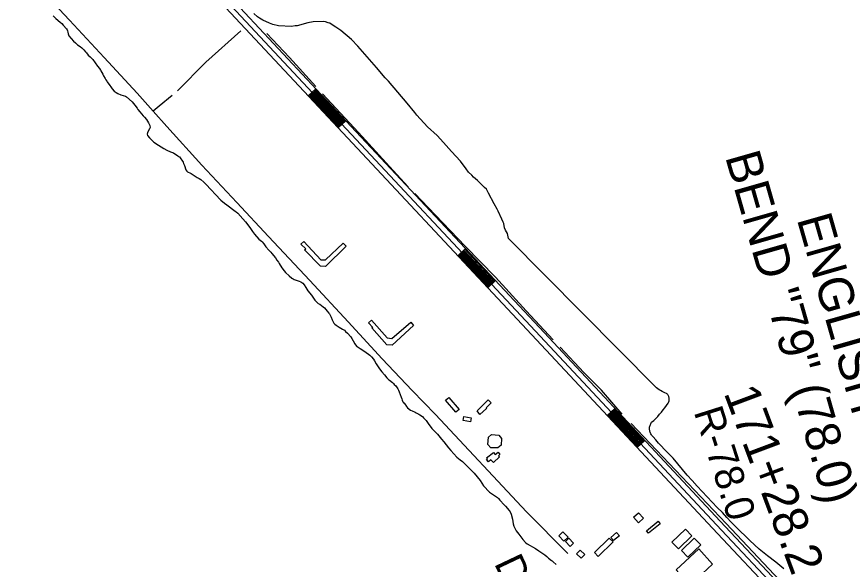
# Model space of a CAD drawing. Extents: x 3683402 to 3721514, y 487807 to 513565.
# Drawn here: x 3710718 to 3713089, y 506482 to 508046 of the extents above; entities that cross this region are included whole.
import ezdxf

# ---------------------------------------------------------------- set-up
doc = ezdxf.new("R2010")
doc.units = 0
for name, color, linetype in [('V-BLDG-OTLN', 7, 'Continuous'), ('V-CHAN-NAID', 7, 'Continuous'), ('V-RIVR-RANG-IDEN', 7, 'Continuous'), ('V-ROAD-CNTR', 7, 'Continuous'), ('V-SITE-VEGE', 7, 'Continuous'), ('V-SURV-IDEN', 7, 'Continuous'), ('V-TOPO-SHOR', 7, 'Continuous')]:
    doc.layers.add(name, color=color, linetype=linetype)

msp = doc.modelspace()

# ---------------------------------------------------------------- linework, layer by layer
at = {"layer": 'V-BLDG-OTLN'}
for points in [[(3711539.2, 507403.9), (3711587.9, 507351.4), (3711601.4, 507351.8), (3711651.5, 507399.4), (3711659.8, 507390.7), (3711600.9, 507332.2), (3711586.3, 507333.4), (3711541.3, 507380), (3711544.8, 507382.6), (3711531, 507396.4)], [(3711732.3, 507179.4), (3711776.8, 507128.5), (3711790.6, 507126.6), (3711844.6, 507173.3), (3711852.1, 507163.9), (3711791.3, 507108.1), (3711775.9, 507109.3), (3711733.7, 507157), (3711736.4, 507158.5), (3711724.1, 507171.9)], [(3711953, 506958.7), (3711982.9, 506924.3), (3711973.7, 506916.3), (3711943.5, 506951)], [(3712061.4, 506926.8), (3712042.1, 506909.8), (3712033.9, 506920.8), (3712066.2, 506951.9), (3712074.8, 506943), (3712060, 506928.8)], [(3711996.1, 506903.9), (3712017.5, 506900.5), (3712015.7, 506889.4), (3711994.1, 506892.7)], [(3712104.2, 506841.9), (3712103, 506822.6), (3712093.3, 506814.4), (3712073.8, 506814.7), (3712064.7, 506823.9), (3712066.6, 506845.1), (3712075.6, 506852.6), (3712096.1, 506851.3)], [(3712097.9, 506789.5), (3712080.7, 506773.1), (3712073.4, 506780.4), (3712067, 506774.7), (3712061.1, 506781.4), (3712063.4, 506783.5), (3712061.2, 506786), (3712080.6, 506801.9), (3712085.6, 506796.2), (3712094.1, 506802.5), (3712099.3, 506795.6), (3712094.9, 506792.3)], [(3712495.7, 506629.4), (3712509.7, 506613.9), (3712495.4, 506600.9), (3712481.4, 506616.4)], [(3712556.8, 506598.3), (3712523.8, 506571.4), (3712518.2, 506578.3), (3712551.2, 506605.2)], [(3712279.4, 506574.9), (3712293.9, 506559.4), (3712282.2, 506548.4), (3712267.7, 506563.9)], [(3712416.2, 506559), (3712432.9, 506573.2), (3712440.7, 506564), (3712424.1, 506549.8)], [(3712648.1, 506563.2), (3712609.3, 506526.5), (3712591, 506545.8), (3712629.8, 506582.5)], [(3712296.4, 506557), (3712309.9, 506542.9), (3712300, 506533.4), (3712286.5, 506547.5)], [(3712422.6, 506546), (3712380.4, 506504.8), (3712369.6, 506515.9), (3712411.8, 506557)], [(3712673, 506537.5), (3712636.2, 506502.7), (3712617.9, 506522), (3712654.6, 506556.9)], [(3712602.5, 506466.2), (3712667.2, 506526), (3712707, 506483.1), (3712677.9, 506456.2), (3712694.3, 506438.5), (3712685.8, 506430.7), (3712671.2, 506446.4), (3712644.1, 506421.2)], [(3712328.9, 506522.7), (3712341.6, 506509.9), (3712331.1, 506499.5), (3712318.4, 506512.2)]]:
    msp.add_lwpolyline(points, close=True, dxfattribs=at)
at = {"layer": 'V-ROAD-CNTR'}
for p, q in [((3711551.9, 507819.5), (3711573.8, 507840)), ((3711637.3, 507728.2), (3711659.2, 507748.7)), ((3711979, 507363.2), (3712000.9, 507383.7)), ((3712064.4, 507271.9), (3712086.3, 507292.4)), ((3712406, 506906.8), (3712427.9, 506927.3)), ((3712491.4, 506815.5), (3712513.3, 506836))]:
    msp.add_line(p, q, dxfattribs=at)
for points in [[(3712937.1, 506338.2), (3712900.1, 506379.5), (3712707, 506585), (3712203.6, 507123.2), (3711553.4, 507817.9), (3710939.3, 508475.1), (3710287.2, 509163.1), (3709718.4, 509772.1), (3709281.4, 510232.9), (3708815, 510732)], [(3708826, 510742.3), (3709292.3, 510243.2), (3709729.4, 509782.3), (3710298.1, 509173.4), (3710950.2, 508485.4), (3711564.3, 507828.2), (3712214.5, 507133.5), (3712717.9, 506595.3), (3712911.2, 506389.7), (3712962.7, 506332.1)], [(3712966.9, 506349.8), (3712922.2, 506399.8), (3712728.9, 506605.6), (3712225.5, 507143.7), (3711575.3, 507838.4), (3710961.1, 508495.7), (3710309, 509183.7), (3709740.3, 509792.6), (3709303.2, 510253.5), (3709139.8, 510428.4)], [(3711648.3, 507738.4), (3711564.3, 507828.2), (3711562.9, 507829.7)], [(3711650.5, 507740.5), (3711566.5, 507830.2), (3711565.1, 507831.8)], [(3711652.7, 507742.5), (3711568.7, 507832.3), (3711567.3, 507833.8)], [(3711654.9, 507744.6), (3711570.9, 507834.3), (3711569.5, 507835.9)], [(3711657.1, 507746.6), (3711573.1, 507836.4), (3711571.6, 507837.9)], [(3711639.5, 507730.2), (3711555.6, 507820), (3711554.1, 507821.5)], [(3711641.7, 507732.3), (3711557.8, 507822), (3711556.3, 507823.6)], [(3711643.9, 507734.3), (3711559.9, 507824.1), (3711558.5, 507825.6)], [(3711646.1, 507736.4), (3711562.1, 507826.1), (3711560.7, 507827.7)], [(3712082, 507288.3), (3711996.5, 507379.6)], [(3712084.2, 507290.3), (3711998.7, 507381.6)], [(3712066.6, 507273.9), (3711981.2, 507365.2)], [(3712068.8, 507276), (3711983.4, 507367.3)], [(3712071, 507278), (3711985.6, 507369.3)], [(3712073.2, 507280.1), (3711987.8, 507371.4)], [(3712075.4, 507282.1), (3711990, 507373.4)], [(3712077.6, 507284.2), (3711992.2, 507375.5)], [(3712079.8, 507286.2), (3711994.4, 507377.5)], [(3712493.6, 506817.5), (3712408.2, 506908.8)], [(3712495.8, 506819.6), (3712410.4, 506910.9)], [(3712498, 506821.6), (3712412.6, 506912.9)], [(3712500.2, 506823.7), (3712414.8, 506915)], [(3712502.4, 506825.7), (3712417, 506917)], [(3712504.6, 506827.8), (3712419.2, 506919.1)], [(3712506.8, 506829.8), (3712421.4, 506921.1)], [(3712509, 506831.9), (3712423.6, 506923.2)], [(3712511.1, 506833.9), (3712425.8, 506925.2)]]:
    msp.add_lwpolyline(points, dxfattribs=at)
at = {"layer": 'V-SITE-VEGE'}
for p, q in [((3711406.8, 508045.7), (3711396.2, 508055.4)), ((3711412.7, 508042.1), (3711406.8, 508045.7)), ((3711422.1, 508036), (3711412.7, 508042.1)), ((3711441, 508027.3), (3711422.1, 508036)), ((3711450.4, 508023.6), (3711441, 508027.3)), ((3711467, 508019.8), (3711450.4, 508023.6)), ((3711503.8, 508018), (3711467, 508019.8)), ((3711514.6, 508020.2), (3711503.8, 508018)), ((3711520.5, 508020.1), (3711514.6, 508020.2)), ((3711550.4, 508027.9), (3711520.5, 508020.1)), ((3711565.9, 508031.3), (3711550.4, 508027.9)), ((3711595.6, 508032), (3711565.9, 508031.3)), ((3711601.5, 508030.7), (3711595.6, 508032)), ((3711608.6, 508028.2), (3711601.5, 508030.7)), ((3711613.4, 508026.9), (3711608.6, 508028.2)), ((3711622.8, 508020.8), (3711613.4, 508026.9)), ((3711631, 508015.9), (3711622.8, 508020.8)), ((3711645.1, 508006.2), (3711631, 508015.9)), ((3711675.7, 507980.7), (3711645.1, 508006.2)), ((3711693.2, 507961.4), (3711675.7, 507980.7)), ((3711746.9, 507901.1), (3711693.2, 507961.4)), ((3711771.4, 507871), (3711746.9, 507901.1)), ((3711780.8, 507861.3), (3711771.4, 507871)), ((3711834.4, 507798.6), (3711780.8, 507861.3)), ((3711856.6, 507772.1), (3711834.4, 507798.6)), ((3711862.4, 507764.9), (3711856.6, 507772.1)), ((3711892.8, 507731.1), (3711862.4, 507764.9)), ((3711919.8, 507706.9), (3711892.8, 507731.1)), ((3711938.5, 507686.4), (3711919.8, 507706.9)), ((3711960.6, 507661.1), (3711938.5, 507686.4)), ((3711986.4, 507633.3), (3711960.6, 507661.1)), ((3712002.7, 507611.6), (3711986.4, 507633.3)), ((3712009.6, 507602), (3712002.7, 507611.6)), ((3712019, 507593.5), (3712009.6, 507602)), ((3712023.7, 507587.5), (3712019, 507593.5)), ((3712035.4, 507577.8), (3712023.7, 507587.5)), ((3712055.3, 507558.5), (3712035.4, 507577.8)), ((3712061.2, 507553.6), (3712055.3, 507558.5)), ((3712066.9, 507541.6), (3712061.2, 507553.6)), ((3712083.1, 507511.7), (3712066.9, 507541.6)), ((3712091.2, 507496.1), (3712083.1, 507511.7)), ((3712094.6, 507490.1), (3712091.2, 507496.1)), ((3712105, 507467.3), (3712094.6, 507490.1)), ((3712108.4, 507458.9), (3712105, 507467.3)), ((3712110.7, 507455.3), (3712108.4, 507458.9)), ((3712112.9, 507443.4), (3712110.7, 507455.3)), ((3712115.2, 507436.2), (3712112.9, 507443.4)), ((3712121, 507426.6), (3712115.2, 507436.2)), ((3712124.3, 507412.3), (3712121, 507426.6)), ((3712543.4, 506989.1), (3712124.3, 507412.3)), ((3712547, 506986.1), (3712543.4, 506989.1)), ((3712550.6, 506983.3), (3712547, 506986.1)), ((3712554.5, 506980.7), (3712550.6, 506983.3)), ((3712558.4, 506978.2), (3712554.5, 506980.7)), ((3712562.5, 506976), (3712558.4, 506978.2)), ((3712566.6, 506973.9), (3712562.5, 506976)), ((3712570.8, 506972.1), (3712566.6, 506973.9)), ((3712575.2, 506970.4), (3712570.8, 506972.1)), ((3712576.8, 506968.9), (3712575.2, 506970.4)), ((3712578.3, 506967.3), (3712576.8, 506968.9)), ((3712579.6, 506965.5), (3712578.3, 506967.3)), ((3712580.7, 506963.6), (3712579.6, 506965.5)), ((3712581.6, 506961.6), (3712580.7, 506963.6)), ((3712582.3, 506959.5), (3712581.6, 506961.6)), ((3712582.8, 506957.4), (3712582.3, 506959.5)), ((3712583.1, 506955.2), (3712582.8, 506957.4)), ((3712582.9, 506950.8), (3712583.1, 506953)), ((3712583.1, 506953), (3712583.1, 506955.2)), ((3712565.8, 506923), (3712570.7, 506929.4)), ((3712570.7, 506929.4), (3712575.4, 506935.9)), ((3712575.4, 506935.9), (3712579.9, 506942.6)), ((3712579.9, 506942.6), (3712580.9, 506944.5)), ((3712580.9, 506944.5), (3712581.8, 506946.5)), ((3712581.8, 506946.5), (3712582.5, 506948.6)), ((3712582.5, 506948.6), (3712582.9, 506950.8)), ((3712544.5, 506898.9), (3712550.1, 506904.7)), ((3712550.1, 506904.7), (3712555.5, 506910.6)), ((3712555.5, 506910.6), (3712560.7, 506916.7)), ((3712560.7, 506916.7), (3712565.8, 506923)), ((3712528.3, 506878.9), (3712529.1, 506881.3)), ((3712529.1, 506881.3), (3712530.2, 506883.6)), ((3712530.2, 506883.6), (3712531.4, 506885.8)), ((3712531.4, 506885.8), (3712532.8, 506887.9)), ((3712532.8, 506887.9), (3712538.7, 506893.3)), ((3712538.7, 506893.3), (3712544.5, 506898.9)), ((3712526.8, 506869), (3712526.9, 506871.5)), ((3712527, 506866.5), (3712526.8, 506869)), ((3712526.9, 506871.5), (3712527.1, 506874)), ((3712527.3, 506864), (3712527, 506866.5)), ((3712527.1, 506874), (3712527.6, 506876.5)), ((3712527.9, 506861.6), (3712527.3, 506864)), ((3712527.6, 506876.5), (3712528.3, 506878.9)), ((3712528.6, 506859.2), (3712527.9, 506861.6)), ((3712529.6, 506856.8), (3712528.6, 506859.2)), ((3712530.7, 506854.6), (3712529.6, 506856.8)), ((3712532, 506852.4), (3712530.7, 506854.6)), ((3712533.5, 506850.4), (3712532, 506852.4)), ((3712535.1, 506848.5), (3712533.5, 506850.4)), ((3712536.9, 506846.7), (3712535.1, 506848.5)), ((3712544.7, 506837.5), (3712536.9, 506846.7)), ((3712552.6, 506828.5), (3712544.7, 506837.5)), ((3712560.7, 506819.5), (3712552.6, 506828.5)), ((3712568.9, 506810.7), (3712560.7, 506819.5)), ((3712577.3, 506802.1), (3712568.9, 506810.7)), ((3712585.8, 506793.6), (3712577.3, 506802.1)), ((3712594.5, 506785.2), (3712585.8, 506793.6)), ((3712607.8, 506769), (3712594.5, 506785.2)), ((3712621.2, 506752.9), (3712607.8, 506769)), ((3712634.8, 506736.9), (3712621.2, 506752.9)), ((3712648.6, 506721.2), (3712634.8, 506736.9)), ((3712662.6, 506705.6), (3712648.6, 506721.2)), ((3712676.8, 506690.1), (3712662.6, 506705.6)), ((3712691.1, 506674.8), (3712676.8, 506690.1)), ((3712705.6, 506659.7), (3712691.1, 506674.8)), ((3712720.3, 506644.7), (3712705.6, 506659.7)), ((3712735.2, 506629.9), (3712720.3, 506644.7)), ((3712747.8, 506616.3), (3712735.2, 506629.9)), ((3712760.5, 506602.8), (3712747.8, 506616.3)), ((3712773.5, 506589.5), (3712760.5, 506602.8)), ((3712786.5, 506576.3), (3712773.5, 506589.5)), ((3712799.8, 506563.3), (3712786.5, 506576.3)), ((3712813.1, 506550.4), (3712799.8, 506563.3)), ((3712826.7, 506537.7), (3712813.1, 506550.4)), ((3712840.4, 506525.2), (3712826.7, 506537.7)), ((3712863.7, 506506.5), (3712840.4, 506525.2)), ((3712887.2, 506488), (3712863.7, 506506.5)), ((3712910.7, 506469.7), (3712887.2, 506488))]:
    msp.add_line(p, q, dxfattribs=at)
for points in [[(3710823, 508048.7), (3710831, 508041.1), (3710842.6, 508030.2)], [(3710842.6, 508030.2), (3710847.6, 508026), (3710851.7, 508021.7), (3710861.1, 508011.2), (3710863, 508008.1), (3710864, 508005), (3710864.8, 508001.9), (3710865.6, 507996.9), (3710866.4, 507993.8), (3710868, 507990.9), (3710881.2, 507976.2), (3710886.7, 507971.1), (3710892.8, 507965.9), (3710899.7, 507961.1), (3710904.7, 507957.1), (3710911, 507950.8), (3710915.4, 507945.7), (3710917.9, 507942.6), (3710923.4, 507936.3), (3710929.1, 507930.9), (3710933.8, 507926.1), (3710936.3, 507923.3), (3710950, 507904.6), (3710955.2, 507897.8), (3710958.2, 507893.3), (3710959.3, 507891), (3710964.7, 507881.4), (3710967.2, 507877.2), (3710971.8, 507869.5), (3710973.7, 507865.6), (3710976.2, 507861.9), (3710977.5, 507859.4), (3710984.9, 507849.2), (3710987.6, 507845.8), (3710991.8, 507840.1), (3710997.2, 507833), (3711003, 507829), (3711008, 507826.4), (3711016.7, 507822.9), (3711029.7, 507818.8), (3711032.2, 507817.4), (3711049.1, 507802.3), (3711052.3, 507798), (3711056.7, 507792.9), (3711062.5, 507784.7), (3711064.9, 507781), (3711070.1, 507774.2), (3711080, 507762.9), (3711083.6, 507758.6), (3711089.4, 507752.1), (3711095.4, 507742.8), (3711099.2, 507735.4), (3711099.9, 507729.6), (3711097.9, 507725.7), (3711092.7, 507715.1), (3711091.5, 507710.1), (3711092.3, 507707), (3711098, 507699.9), (3711105.5, 507692.5), (3711111, 507687.7), (3711124, 507678.8), (3711139.2, 507669.1), (3711147.3, 507664.4), (3711158.4, 507659.8), (3711166.5, 507656.9), (3711179.5, 507648.5), (3711181.1, 507647.1), (3711183.6, 507645.4), (3711194, 507630.7), (3711195.6, 507626.7), (3711197.8, 507621.1), (3711202.3, 507608.7), (3711204.5, 507605.1), (3711207, 507602.8), (3711215, 507598.7), (3711217.3, 507597.9), (3711220.3, 507596.1), (3711233.9, 507587), (3711240, 507583.5), (3711244.4, 507580.6), (3711253.8, 507572.9), (3711259.3, 507567.5), (3711274.7, 507551.6), (3711286.3, 507538.6), (3711301.7, 507522.4), (3711312.2, 507513.8), (3711319.3, 507508.4), (3711343.4, 507490.6), (3711345.9, 507488.9), (3711350.3, 507485.2), (3711365.1, 507468.7), (3711372, 507460.5), (3711384.9, 507444.1), (3711392.8, 507432.5), (3711398.6, 507424.8), (3711410.1, 507410.9), (3711417.8, 507404.7), (3711419.8, 507402.7), (3711424.4, 507397), (3711428.3, 507391.6), (3711430.7, 507389.1)], [(3711430.7, 507389.1), (3711439, 507379.4), (3711444.5, 507373.7), (3711448, 507369.8), (3711457.9, 507357), (3711462, 507350.8), (3711466.4, 507344.6), (3711468.3, 507341.2), (3711476.2, 507328.8), (3711482.5, 507320.5), (3711487.2, 507315.1), (3711496.8, 507306), (3711505.1, 507299.2), (3711508.4, 507296.9), (3711511.8, 507295.4), (3711526.2, 507290.7), (3711530.9, 507288.4), (3711536.2, 507284.7), (3711540.3, 507279.9), (3711545, 507272.3), (3711547.7, 507267.5), (3711550.4, 507263.5), (3711560.6, 507250.5), (3711564.9, 507245.1), (3711570.7, 507236.9), (3711572.3, 507234.9), (3711580.3, 507227.2), (3711585.3, 507225.2), (3711594.2, 507217.7), (3711597.7, 507214.1), (3711605.4, 507205.5), (3711610.7, 507199.6), (3711612.6, 507197), (3711615.6, 507191.7), (3711616.9, 507188.3), (3711620.1, 507180.7), (3711625.3, 507171.1), (3711628.1, 507168), (3711631.6, 507165.4), (3711640.2, 507159.7), (3711649.9, 507153.9), (3711655.2, 507150.5), (3711658.5, 507147.3), (3711663.7, 507141.9), (3711673.1, 507131.4), (3711675.8, 507127.2), (3711679.6, 507120.4), (3711685.1, 507111.4), (3711690, 507105.4), (3711691.9, 507104), (3711700.5, 507098.8), (3711713.2, 507090.2), (3711727.3, 507079.4), (3711732, 507074.8), (3711738.1, 507068.3), (3711741.1, 507063.5), (3711746.2, 507054.2), (3711755.2, 507040), (3711762.1, 507031.5), (3711769.2, 507023.3), (3711776.1, 507014.8), (3711781.1, 507010.2), (3711784.1, 507007.7), (3711792.1, 507001.4), (3711794.9, 506998.5), (3711797.6, 506996), (3711801.5, 506992), (3711807.5, 506983.5), (3711809.4, 506979.3), (3711811.8, 506974.8), (3711817.2, 506959.9), (3711818.8, 506955.1), (3711819.8, 506951.1), (3711822, 506946.3), (3711823.7, 506944.6), (3711825.8, 506941.8), (3711827.5, 506940.1), (3711832.1, 506932.8), (3711834.9, 506929.1), (3711844.3, 506922.8), (3711848.2, 506920.7), (3711857.1, 506916.4), (3711860.4, 506914.4), (3711867.6, 506910.9), (3711870.1, 506909.5), (3711878.1, 506904.3), (3711881.4, 506900.9), (3711887.2, 506895.2), (3711888.8, 506893), (3711896.2, 506881.6), (3711899.8, 506876.6), (3711904.7, 506870), (3711915.7, 506859.2), (3711920.7, 506854.1), (3711932.8, 506839.9), (3711938.8, 506832.3), (3711952.5, 506814.4), (3711958.8, 506807.1), (3711976.7, 506788.6), (3711986.1, 506780.6), (3711992.7, 506775.5)], [(3711992.7, 506775.5), (3712016.4, 506752.4), (3712023, 506745.6), (3712026, 506742.2), (3712042.8, 506721.5), (3712052.9, 506706.8), (3712069.6, 506688.6), (3712092.1, 506672.6), (3712095.4, 506669.7), (3712099.2, 506665.2), (3712100.9, 506663.5), (3712109.4, 506654.1), (3712114.9, 506648.7), (3712126.2, 506636), (3712128.6, 506632), (3712131.9, 506625.8), (3712135.3, 506611.5), (3712136.6, 506604.7), (3712137.6, 506598), (3712138.9, 506591.5), (3712145.9, 506578.3), (3712149.5, 506573.5), (3712153.6, 506568.4), (3712164.8, 506553.1), (3712172, 506544.9), (3712177.2, 506540.6), (3712201.1, 506527.3), (3712211, 506521), (3712216.6, 506517.3), (3712227.9, 506509.3), (3712233.4, 506504.7), (3712236.2, 506501.9), (3712238.1, 506500.1), (3712246.4, 506493.6), (3712248.3, 506492.1), (3712251.4, 506489.6), (3712259.6, 506481.6)]]:
    msp.add_lwpolyline(points, dxfattribs=at)
at = {"layer": 'V-TOPO-SHOR'}
for p, q in [((3712448.4, 506910.8), (3712389.4, 506979.1)), ((3712710, 506636.5), (3712474.4, 506884.3))]:
    msp.add_line(p, q, dxfattribs=at)
for points in [[(3711848.3, 506978.9), (3711763.1, 507068.7), (3711666.1, 507174.6), (3711555.9, 507292.5), (3711437.8, 507418.3), (3711347.5, 507515.3), (3711247.6, 507621.8), (3711147.7, 507731.9), (3711108.5, 507776.1), (3711062.7, 507827.6), (3710969, 507929.3), (3710869.7, 508035.8), (3710753.9, 508160.7), (3710659.8, 508268.9), (3710568.9, 508366.5), (3710482, 508461), (3710377.6, 508575.3), (3710249.9, 508714.1), (3710179.5, 508789), (3710097.3, 508880.5), (3709986.6, 509001.4), (3709910.4, 509076.4), (3709879.1, 509109.3)], [(3711359.3, 508005.4), (3711259.4, 507915.8), (3711178.5, 507834.4)], [(3711573.3, 507846.1), (3711497.9, 507929.2), (3711433.7, 507998.1)], [(3711162.9, 507820.8), (3711125.9, 507790.3), (3711108.5, 507776.1)], [(3711837.3, 507560), (3711774.8, 507628.2), (3711695.4, 507715), (3711592.1, 507825.2)], [(3712251.9, 507123.4), (3712174.1, 507206), (3712086.7, 507301.8), (3711999.8, 507390.5), (3711894.7, 507500.7), (3711856, 507540.8)], [(3712389.4, 506979.1), (3712338.8, 507030), (3712271.8, 507102.4)], [(3712293.6, 506513), (3712175.3, 506632.2), (3711915.6, 506910.3), (3711848.3, 506978.9)], [(3713075.7, 506394.7), (3713004.3, 506365.7), (3712992.6, 506362.1), (3712987.6, 506360.8), (3712982.9, 506360.3), (3712978.8, 506360.4), (3712974.4, 506361.3), (3712971.2, 506362.2), (3712968.1, 506363.8), (3712960.1, 506369.5), (3712957, 506372.1), (3712928.7, 506405), (3712745.8, 506599.1), (3712710, 506636.5)]]:
    msp.add_lwpolyline(points, dxfattribs=at)

# ---------------------------------------------------------------- texts
at = {"layer": 'V-CHAN-NAID'}
for s, p in [('BEND "79" (78.0)', (3712742.3, 507646.4)), ('ENGLISH TURN', (3712947, 507468.3))]:
    msp.add_text(s, height=100, rotation=285.9454, dxfattribs=at).set_placement(p)
at = {"layer": 'V-RIVR-RANG-IDEN'}
for s, rotation, p in [('R-78.0', 287.5932, (3712652.8, 506917.9)), ('D-010', 295.3543, (3712081.7, 506485.4))]:
    msp.add_text(s, height=83, rotation=rotation, dxfattribs=at).set_placement(p)
at = {"layer": 'V-SURV-IDEN'}
msp.add_text('171+28.2', height=100, rotation=290.5677, dxfattribs=at).set_placement((3712738.1, 506971.9))

doc.saveas('drawing.dxf')
